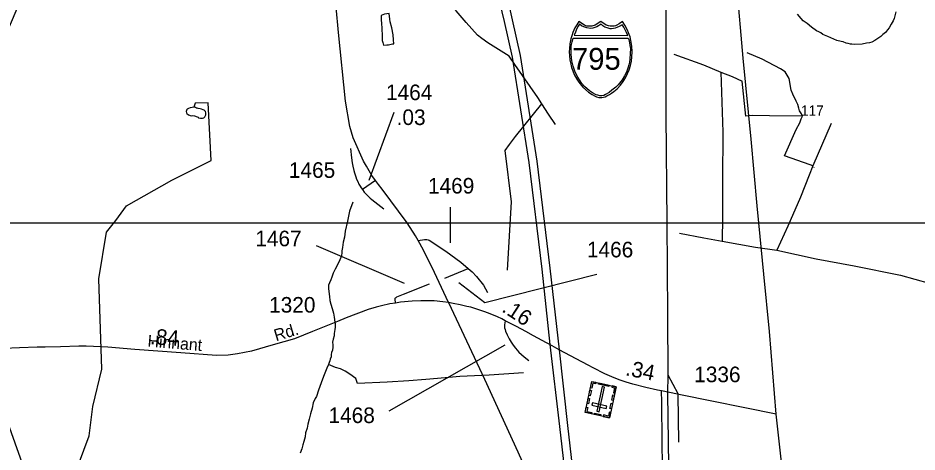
# Model space of a CAD drawing. Extents: x 2206922 to 2357709, y 510027 to 673830.
# Drawn here: x 2297418 to 2304632, y 626353 to 629835 of the extents above; entities that cross this region are included whole.
import ezdxf

# ---------------------------------------------------------------- set-up
doc = ezdxf.new("R2010")
doc.units = 0
for name, color, linetype in [('Exist Cultural Cemetery CELL', 7, 'Continuous'), ('Exist Hydrographic Creek Single Shore', 7, 'Continuous'), ('Exist Hydrographic Creek Single Shore Label', 7, 'Continuous'), ('Exist Hydrographic Misc Water Feature', 7, 'Continuous'), ('Exist Railroad Mainline', 7, 'Continuous'), ('Exist Railroad Siding', 7, 'Continuous'), ('Exist Road Primary Interstate Divided Center Attributed', 7, 'Continuous'), ('Exist Road Primary Interstate Shield CELL', 7, 'Continuous'), ('Exist Road Primary Interstate Shield Number Label', 7, 'Continuous'), ('Exist Road Primary US Attributed', 7, 'Continuous'), ('Exist Road Primary US Label', 7, 'Continuous'), ('Exist Road Secondary Mileage Hundredths English Label', 7, 'Continuous'), ('Exist Road Secondary Type 51 Attributed', 7, 'Continuous'), ('Exist Road Secondary Type 51 Label', 7, 'Continuous'), ('Exist Road Secondary Type 51 Number Label', 7, 'Continuous'), ('Map Preparation Inset Cut Line', 7, 'Continuous')]:
    doc.layers.add(name, color=color, linetype=linetype)

msp = doc.modelspace()

# ---------------------------------------------------------------- linework, layer by layer
at = {"layer": 'Exist Cultural Cemetery CELL'}
for points in [[(2302163.9, 626628.1), (2301969.3, 626670), (2302022.9, 626918.9), (2302217.5, 626877)], [(2302055.3, 626912), (2302052.9, 626900.7), (2302031.4, 626905.4), (2302022.9, 626865.9), (2302012, 626868.2), (2302022.9, 626918.9)], [(2302158.9, 626877.9), (2302076, 626895.8), (2302078.4, 626906.9), (2302161.3, 626889)], [(2302018.8, 626845.9), (2302009.7, 626803.6), (2301998.6, 626805.9), (2302007.7, 626848.3)], [(2302063.5, 626679.7), (2302081.8, 626675.8), (2302124.5, 626874), (2302106.2, 626877.9)], [(2302185.2, 626883.9), (2302182.8, 626872.7), (2302204.3, 626868.1), (2302195.8, 626828.6), (2302206.7, 626826.2), (2302217.6, 626877)], [(2302004.9, 626781.5), (2301995.8, 626739.1), (2301984.7, 626741.5), (2301993.8, 626783.9)], [(2302138.4, 626703.2), (2302142.3, 626721.5), (2302027.2, 626746.3), (2302023.3, 626728)], [(2302188.7, 626742.9), (2302179.6, 626700.6), (2302168.4, 626703), (2302177.5, 626745.3)], [(2302202.8, 626808.6), (2302193.7, 626766.3), (2302182.6, 626768.7), (2302191.7, 626811)], [(2301978.4, 626712.4), (2301989.5, 626710), (2301982.7, 626678.6), (2302022.3, 626670), (2302020, 626659.1), (2301969.3, 626670.1)], [(2302173, 626670.4), (2302162, 626672.8), (2302155.2, 626641.4), (2302115.5, 626649.9), (2302113.2, 626639), (2302163.9, 626628.1)], [(2302091.5, 626643.7), (2302040.9, 626654.6), (2302043.3, 626665.8), (2302093.9, 626654.9)]]:
    msp.add_lwpolyline(points, close=True, dxfattribs=at)
at = {"layer": 'Exist Hydrographic Creek Single Shore'}
msp.add_lwpolyline([(2297667.9, 625971.5), (2297626.8, 625988.6), (2297465.9, 626221.5), (2297260.8, 626793), (2297147.8, 627290.5), (2297003.9, 627516.4), (2296943.8, 627704.6), (2296958.8, 627907.6), (2297177.8, 628565.6), (2297216.9, 628807.5), (2297276.8, 629508.1), (2297349.8, 629765.7), (2297618.8, 630403)], dxfattribs=at)
at = {"layer": 'Exist Hydrographic Creek Single Shore Label'}
msp.add_lwpolyline([(2301620.2, 629144.8), (2301590.1, 629196.8), (2301403.9, 629462.6), (2301360.1, 629528.3), (2301187.6, 629635.2), (2301141, 629670.8), (2301104.9, 629696.2), (2301013.9, 629797.2), (2300934.9, 629892.6), (2300868.1, 629963.5)], dxfattribs=at)
at = {"layer": 'Exist Hydrographic Misc Water Feature'}
for points in [[(2300358.9, 629865.6), (2300331.4, 629855.2), (2300333.4, 629825.3), (2300334.1, 629785.4), (2300336.1, 629759.6), (2300338.4, 629737.3), (2300338.8, 629703.6), (2300341, 629653.8), (2300345.8, 629637.7), (2300347.4, 629627.7), (2300351.7, 629615.7), (2300377.7, 629617.9), (2300391.7, 629620.2), (2300423.3, 629626.4), (2300433.5, 629626.5), (2300431.3, 629658.5), (2300428.8, 629700.6), (2300416.5, 629756.4), (2300405.6, 629804.3), (2300401.7, 629825.9), (2300397, 629870), (2300358.9, 629865.6)], [(2304462.7, 629884.5), (2304450, 629830.4), (2304439.9, 629810.5), (2304423.9, 629784.1), (2304408.7, 629756), (2304395, 629739.8), (2304379, 629717.9), (2304358.7, 629701.4), (2304341.3, 629685.4), (2304317.7, 629669.1), (2304293.7, 629654.9), (2304269.7, 629640.7), (2304251.5, 629636.5), (2304227.9, 629632.3), (2304191.8, 629625.6), (2304128.2, 629623), (2304110.2, 629624.9), (2304097.9, 629624.7), (2304080, 629630.7), (2304064.2, 629632.2), (2304039.8, 629642), (2304024.1, 629646), (2303989.6, 629653.6), (2303915.2, 629686.7), (2303877.4, 629702.1), (2303861, 629714.3), (2303843.2, 629723.9), (2303825, 629731.6), (2303786.4, 629761.2), (2303750.7, 629791), (2303718.1, 629812.5), (2303701.9, 629830.3), (2303671.8, 629864.1)], [(2302681.8, 629545.6), (2302919.9, 629458.3), (2303059.2, 629400.2)], [(2303797.1, 628648.8), (2303774.5, 628657.6), (2303569.7, 628728.7), (2303663.6, 628939.2), (2303692, 628993.3), (2303703.4, 629024.6), (2303713.5, 629046.3), (2303706.2, 629064.8), (2303690.5, 629088.8), (2303683.7, 629110.4), (2303674.7, 629140.9), (2303661.8, 629167.7), (2303636.9, 629222.5), (2303623, 629256.3), (2303606.1, 629349.8), (2303574.3, 629401.6), (2303535.5, 629426.4), (2303390, 629503.5), (2303269.1, 629555.4)], [(2303059.2, 629400.2), (2303149.2, 629365.4), (2303228, 629327)], [(2303059.2, 629400.2), (2303074.5, 628919.9), (2303070.2, 628534.5), (2303071.4, 628240.2), (2303067.7, 628044.5)], [(2303713.5, 629046.3), (2303447.6, 629049.6), (2303308.8, 629051.8), (2303258.4, 629048), (2303228, 629327)], [(2297840.9, 626164.6), (2297902.4, 626252.9), (2297989.6, 626483), (2298018.9, 626716.8), (2298090.9, 627018.4), (2298066.9, 627742.6), (2298128.8, 628115.9), (2298202, 628209.5), (2298289.2, 628328.3), (2298652.8, 628534.3), (2298968.2, 628692.1), (2298944.1, 629154.4), (2298840.2, 629152.6), (2298828.5, 629118.1)], [(2301346.4, 627810.6), (2301379.2, 628358.5), (2301327.2, 628772.2), (2301362.8, 628818.8), (2301409.4, 628884.5), (2301620.2, 629144.8)], [(2301732.4, 628980.4), (2301674.9, 629062.6), (2301620.2, 629144.8)], [(2298924.7, 629073.2), (2298923.1, 629083.2), (2298912.6, 629094.8), (2298902.6, 629098.8), (2298890.5, 629102.6), (2298878.4, 629106.5), (2298864.8, 629108.5), (2298856.6, 629110.6), (2298848.8, 629112.2), (2298842.7, 629116.3), (2298828.5, 629118.1), (2298816.2, 629115.9), (2298800.6, 629113.8), (2298786.9, 629107.7), (2298774.6, 629103.5), (2298772.8, 629099.3), (2298767, 629085.6), (2298768.9, 629073.5), (2298773.4, 629067.6), (2298787.1, 629057.8), (2298807.4, 629049.8), (2298821.4, 629052.2), (2298835.1, 629050.1), (2298855.6, 629040.6), (2298863.4, 629038.6), (2298867.5, 629032.7), (2298881.4, 629030.6), (2298887.6, 629030.9), (2298897.2, 629031), (2298909.5, 629034.9), (2298917.3, 629041), (2298923.3, 629051.1), (2298925.1, 629057.3), (2298925.1, 629065.4), (2298924.7, 629073.2)], [(2303942.5, 628989.2), (2303797.1, 628648.8)], [(2303797.1, 628648.8), (2303767.7, 628572.5), (2303697.6, 628397), (2303595.9, 628164.1), (2303506.2, 627971.7)], [(2303807.5, 628634.7), (2303807.4, 628636.9)], [(2300103.9, 628356.2), (2300078.7, 628284.1), (2300061.4, 628204), (2300042.2, 628123.8), (2300036.8, 628075.9), (2300027.6, 628035.6), (2300021.9, 627993.8), (2300016.1, 627967.5), (2300016.3, 627953.7), (2300014.7, 627927.6), (2300000.7, 627895.6), (2299987.2, 627865.2), (2299963.6, 627820.9), (2299948.2, 627787.1), (2299936.1, 627754.9), (2299926.9, 627734.8), (2299917.1, 627708.7), (2299909.3, 627692.4), (2299909.3, 627662.8), (2299916.5, 627600.5), (2299920.6, 627568.7), (2299929.2, 627539), (2299939.2, 627505), (2299949.5, 627467.4), (2299954, 627433.4), (2299960.5, 627395.1), (2299962.4, 627381.5), (2299963.2, 627355.4), (2299961.2, 627335.4), (2299955.4, 627303.4), (2299953.6, 627285.4), (2299946, 627257), (2299940.2, 627233.1), (2299944.1, 627213.1), (2299942.9, 627195), (2299942.7, 627171.1), (2299934.7, 627151.2), (2299931.2, 627135.1), (2299929.6, 627115.1), (2299923.4, 627099), (2299919.9, 627084.9), (2299915.8, 627070.9), (2299910.1, 627054.8)], [(2302726.9, 628108.8), (2302921.7, 628070.9), (2303067.7, 628044.5)], [(2303067.7, 628044.5), (2303335.7, 627995.2), (2303506.2, 627971.7)], [(2303506.2, 627971.7), (2303822.5, 627902), (2304127.2, 627846.8), (2304498.7, 627771.3), (2304728.4, 627706.4), (2304832.4, 627681.9), (2304902.5, 627654.6), (2305091.6, 627582.4), (2305236.1, 627526.2), (2305314.5, 627468.9), (2305590.2, 627317.8), (2305749.2, 627226.2), (2305920.2, 627125), (2306021.4, 627067.1), (2306158.7, 626990), (2306247.9, 626965.9), (2306376.8, 626931.7)], [(2299910.1, 627054.8), (2299896.4, 627024.8), (2299869.1, 626958.7), (2299851.9, 626908.2), (2299830.3, 626848.2), (2299813.1, 626798.1), (2299803.3, 626782.1), (2299787.3, 626748), (2299777.6, 626705.7), (2299764.5, 626659.4), (2299753, 626615.7), (2299743.2, 626577.4), (2299737.9, 626545.4), (2299726, 626507.4), (2299722.5, 626473.5), (2299712.6, 626437.2), (2299703.2, 626411.1), (2299695.2, 626379), (2299681.9, 626344.9)], [(2301473.1, 626987.5), (2301197.7, 626970.6), (2300963.4, 626958.5), (2300905.5, 626953.7), (2300845.1, 626948.8), (2300690.5, 626934.3), (2300552.9, 626924.7), (2300379, 626912.6), (2300142.3, 626902.9), (2300127.8, 626941.6), (2300079.5, 626977.8), (2300043.2, 627002), (2300004.6, 627018.9), (2299965.9, 627031), (2299910.1, 627054.8)]]:
    msp.add_lwpolyline(points, dxfattribs=at)
at = {"layer": 'Exist Railroad Mainline'}
for p, q in [((2302625.4, 628193.8), (2302629.2, 627456.7)), ((2302629.2, 627456.7), (2302633.3, 626973.3)), ((2302633.3, 626973.3), (2302629.5, 626822.9))]:
    msp.add_line(p, q, dxfattribs=at)
for points in [[(2302616.5, 630021.1), (2302616.5, 629054), (2302625.4, 628193.8)], [(2302629.5, 626822.9), (2302637.1, 626242.2), (2302640.9, 625627.3), (2302648.6, 624663), (2302671.4, 621655.9), (2302680.9, 619794), (2302688.3, 617950), (2302698.5, 617612.9), (2302697.3, 617445.4)]]:
    msp.add_lwpolyline(points, dxfattribs=at)
at = {"layer": 'Exist Railroad Siding'}
msp.add_line((2302713.1, 626814.5), (2302717.2, 626431.8), dxfattribs=at)
msp.add_lwpolyline([(2302633.3, 626973.3), (2302713, 626821.8), (2302713.1, 626814.5)], dxfattribs=at)
at = {"layer": 'Exist Road Primary Interstate Divided Center Attributed'}
for points in [[(2298722.6, 636645.7), (2299111.3, 635696.6), (2299252.5, 635326.3), (2299487.8, 634723.8), (2299697.9, 634224.8), (2300068.1, 633299.1), (2300454, 632341.9), (2300585.7, 632018.7), (2300817.9, 631428.7), (2301043.8, 630782.3), (2301225.7, 630195.5), (2301319.8, 629806.3), (2301382.6, 629520.8), (2301517.5, 628676.6), (2301621, 627819.9), (2301686.2, 627214.7)], [(2298782, 636672.9), (2299172.3, 635720.8), (2299313.7, 635349.9), (2299548.6, 634748.4), (2299758.6, 634249.7), (2300129, 633323.5), (2300514.8, 632366.6), (2300646.7, 632043.1), (2300879.4, 631451.6), (2301106.1, 630802.8), (2301289, 630212.9), (2301343, 630001.3), (2301383.8, 629821.1), (2301447.1, 629533), (2301582.5, 628685.7), (2301686.2, 627827.3), (2301760.7, 627173.5)], [(2301686.2, 627214.7), (2301762.2, 626558.4), (2301909.6, 625278), (2301994.3, 624537.5), (2302135.5, 623313.6), (2302289.2, 621964.2), (2302342.5, 621415), (2302386.4, 620718.4), (2302420.9, 619943.3), (2302420.9, 619199.5), (2302433.5, 617456.9)], [(2301760.7, 627173.5), (2301827.3, 626566), (2301974.8, 625285.5), (2302059.5, 624544.9), (2302200.7, 623321.1), (2302354.4, 621971.1), (2302407.9, 621420.3), (2302452, 620721.9), (2302486.6, 619944.7), (2302486.6, 619199.8), (2302499.2, 617454.8)]]:
    msp.add_lwpolyline(points, dxfattribs=at)
at = {"layer": 'Exist Road Primary Interstate Shield CELL'}
for points in [[(2302094.6, 629195.6), (2302104.1, 629196.5), (2302116.8, 629199), (2302129.2, 629203), (2302143.3, 629209.3), (2302164.1, 629220.8), (2302180.9, 629230.6), (2302200.2, 629243.6), (2302226.3, 629267.3), (2302252.4, 629294.8), (2302275.4, 629325.8), (2302293.6, 629354.8), (2302309.7, 629388), (2302323.1, 629418.9), (2302333.8, 629454.2), (2302340.9, 629488.5), (2302344.4, 629524.1), (2302346.8, 629563.7), (2302344.1, 629608.3), (2302336.4, 629653.8), (2302329.1, 629682.2), (2302318.1, 629716.1), (2302309.1, 629737.8), (2302288.3, 629776.2), (2302269.5, 629805.8), (2302242.3, 629786.7), (2302224.5, 629777.2), (2302213.7, 629772.3), (2302202.5, 629770.2), (2302182, 629767.7), (2302169.1, 629768.3), (2302157.2, 629771), (2302147.1, 629773.2), (2302138.8, 629777.2), (2302094.6, 629805.8), (2302050.3, 629777.2), (2302041, 629773), (2302031.5, 629771), (2302022.4, 629768.4), (2302007.2, 629767.7), (2301995.7, 629768), (2301983.8, 629770.2), (2301974.4, 629772.1), (2301963.9, 629777.2), (2301918.8, 629805.8), (2301901.1, 629780.1), (2301886.6, 629754.7), (2301871.2, 629718.8), (2301861.7, 629690.9), (2301854.9, 629668.1), (2301846.5, 629626.1), (2301842.2, 629589.6), (2301841.5, 629563.7), (2301846.2, 629499.2), (2301853.3, 629464.8), (2301860.5, 629437.1), (2301884.4, 629377), (2301902.3, 629343.4), (2301917.7, 629319.2), (2301939.3, 629292.1), (2301951, 629279.1), (2301995.8, 629239.9), (2302025.7, 629219.5), (2302049.6, 629206.6), (2302060.8, 629202.3), (2302078.4, 629197.4)], [(2301924.2, 629785.1), (2301913.2, 629768.2), (2301900.5, 629745.3), (2301890.3, 629721.6), (2301880, 629695.5), (2302311.5, 629695.3), (2302301.5, 629717.8), (2302290.7, 629740.3), (2302279.5, 629760.8), (2302265.8, 629780.7), (2302241.6, 629765.5), (2302224, 629757.2), (2302209.8, 629752.3), (2302197.8, 629749.6), (2302179.2, 629748.1), (2302170.9, 629748.6), (2302144.9, 629754.5), (2302127.4, 629761.6), (2302110.7, 629772.8), (2302097.2, 629785.5), (2302063, 629764.8), (2302047.8, 629758.1), (2302030.4, 629753.7), (2302011.3, 629751.3), (2301981.8, 629754.5), (2301958.8, 629762.4), (2301938.9, 629772.8)], [(2302314.1, 629674), (2302318.7, 629661.8), (2302325.1, 629634.8), (2302328.4, 629614), (2302331.8, 629590), (2302330.7, 629548.8), (2302328.7, 629506.3), (2302324.8, 629481), (2302319.5, 629458.1), (2302312.4, 629432.6), (2302300.8, 629398.8), (2302284.9, 629370.2), (2302265, 629338.3), (2302243.6, 629310.5), (2302234.2, 629298.9), (2302216.5, 629280.2), (2302184.3, 629254.4), (2302160.8, 629236.8), (2302132.6, 629220.2), (2302118.3, 629213.8), (2302101.6, 629210.3), (2302087.9, 629211.3), (2302071.3, 629215.7), (2302057.9, 629219.4), (2302028.4, 629235.3), (2302004.6, 629251.2), (2301964.8, 629283.8), (2301943.4, 629308.9), (2301923.3, 629338.3), (2301905.4, 629368.4), (2301886.4, 629408.1), (2301872.9, 629448), (2301863.1, 629491.1), (2301856.5, 629543.7), (2301855.8, 629575.8), (2301857.7, 629606.6), (2301860.7, 629622.8), (2301864.6, 629642.8), (2301872.4, 629673.8)]]:
    msp.add_lwpolyline(points, close=True, dxfattribs=at)
at = {"layer": 'Exist Road Primary US Attributed'}
for points in [[(2303501.4, 626657.2), (2303449, 627319.3), (2303404.1, 627779.2), (2303363.9, 628192.2), (2303350.6, 628329), (2303301.4, 628863.8), (2303237.7, 629511.9), (2303186, 630097.1), (2303171, 630472.5), (2303166.8, 630654.3), (2303158.2, 630921.7), (2303128.7, 632016.7), (2303104.8, 632774.3), (2303080.1, 633725.6), (2303073.7, 633937.2)], [(2304319.4, 621472.4), (2304269.8, 621677.4), (2304180, 622116.2), (2304058.5, 622729.1), (2303990.5, 623075.4), (2303865.1, 623583.9), (2303792.3, 623975.1), (2303765.3, 624133.4), (2303751.8, 624199), (2303736.1, 624312.2), (2303730.7, 624377.7), (2303704, 624626.2), (2303689.8, 624789.7), (2303673.1, 624973.7), (2303650, 625220.8), (2303612.7, 625606.8), (2303594.7, 625814), (2303501.4, 626657.2)]]:
    msp.add_lwpolyline(points, dxfattribs=at)
at = {"layer": 'Exist Road Secondary Type 51 Attributed'}
for p, q in [((2300287.5, 628529.8), (2300181.9, 628457.9)), ((2300842.6, 627748.6), (2301031.3, 627825.6))]:
    msp.add_line(p, q, dxfattribs=at)
for points in [[(2300287.5, 628529.8), (2300258.5, 628569.7), (2300213.9, 628644.8), (2300191.4, 628685.3), (2300107.9, 628873.6), (2300080.2, 628964.9), (2300046.4, 629167.6), (2299990.5, 629717.7), (2299971.2, 629920.4)], [(2300086.3, 628787.9), (2300094.3, 628713), (2300100.1, 628673.8), (2300105.4, 628645), (2300113.1, 628610.8), (2300117.7, 628592.6), (2300122.5, 628576.1), (2300127.9, 628559.5), (2300134.4, 628542.6), (2300144.1, 628521.7), (2300154.1, 628502.1), (2300163.6, 628484.5), (2300171.6, 628472.1), (2300181.9, 628457.9)], [(2300628.7, 628048.9), (2300607.9, 628086.6), (2300540, 628192.2), (2300339.5, 628460.1), (2300310.9, 628497.6), (2300287.5, 628529.8)], [(2300181.9, 628457.9), (2300196.1, 628438.4), (2300222.1, 628411.3), (2300244.8, 628390.5), (2300258.3, 628378.8), (2300354.5, 628304.9)], [(2300628.7, 628048.9), (2300680.8, 628056.8), (2300690.8, 628057.4), (2300699.4, 628056.8), (2300708, 628054.7), (2300716, 628051.6), (2300850.9, 627962.7), (2300970.3, 627875.1), (2301031.3, 627825.6)], [(2300872, 627551.2), (2300760, 627791.6), (2300671.5, 627971), (2300628.7, 628048.9)], [(2301031.3, 627825.6), (2301047.4, 627811.1), (2301062, 627797.9), (2301096.5, 627762.1), (2301152, 627691.1), (2301184.8, 627633.5)], [(2300448, 627548.2), (2300443.3, 627581.9), (2300443.6, 627586.3), (2300445.8, 627588.5), (2300451.5, 627592.6), (2300458.4, 627596.7), (2300512.2, 627619.4), (2300720.3, 627702.5)], [(2300448, 627548.2), (2300402.3, 627541.7), (2300334.5, 627525.8), (2300293.2, 627515.7), (2300227.5, 627496.1), (2300050.7, 627429.5), (2299982, 627400.7), (2299782.2, 627319.3), (2299635.6, 627261.4), (2299465.8, 627213.2), (2299290.2, 627163), (2299178.4, 627139.8), (2299105.1, 627130.2), (2299010.5, 627128.2), (2298725, 627147.5), (2298356.6, 627176.5), (2298138.6, 627193.9), (2297965, 627201.6), (2297907.1, 627201.6), (2297757.6, 627197.4), (2297634.5, 627193.8), (2297570.6, 627192.6), (2297430, 627187.7), (2297303.3, 627183)], [(2300872, 627551.2), (2300826.2, 627558.9), (2300756.4, 627565.1), (2300685.9, 627565.1), (2300651.6, 627564.7), (2300580.3, 627562.4), (2300488, 627553.8), (2300448, 627548.2)], [(2300872, 627551.2), (2301162, 626937.7), (2301428.6, 626354.1), (2301545.2, 626091.2), (2301586.3, 625983.7), (2301642.9, 625868.3), (2301668.3, 625809.6), (2301693.5, 625693.2)], [(2301328.3, 627406.3), (2301301.5, 627420.3), (2301264.7, 627437.3), (2301192.3, 627467.6), (2301155.6, 627481.1), (2301098.7, 627500), (2301051.8, 627513.5), (2301019, 627521.2), (2300966.3, 627533.3), (2300909.8, 627544.9), (2300872, 627551.2)], [(2301328.3, 627406.3), (2301322, 627372.8), (2301321, 627361.7), (2301323, 627349), (2301326.6, 627334.9), (2301330.3, 627322.3), (2301342.7, 627291.6), (2301359, 627261.2), (2301375, 627233.3), (2301391.5, 627209.2), (2301408.8, 627186.6), (2301437.3, 627154.2), (2301458.4, 627133.8), (2301478.4, 627116.3), (2301517.8, 627088.1)], [(2301686.2, 627214.7), (2301658.6, 627228.2), (2301554.5, 627284.1), (2301494.2, 627318.4), (2301416.9, 627359.9), (2301364.3, 627387.5), (2301328.3, 627406.3)], [(2301760.7, 627173.5), (2301686.2, 627214.7)], [(2302580.4, 626842.4), (2302550.7, 626848.6), (2302456.9, 626869.8), (2302351, 626895.9), (2302298.1, 626912.7), (2302249, 626929.1), (2302201.2, 626947.6), (2302126.6, 626979.6), (2302032.1, 627027.5), (2301992, 627048.3), (2301897.8, 627100.2), (2301760.7, 627173.5)], [(2302152.8, 624951.5), (2302267.5, 625092.8), (2302414.5, 625283.5), (2302427.9, 625301.8), (2302452.6, 625337.5), (2302470.3, 625363.3), (2302479.2, 625376.2), (2302499.4, 625413), (2302510.9, 625437.4), (2302523, 625469.4), (2302532.7, 625499.5), (2302548.5, 625580.6), (2302560.3, 625683.5), (2302582.9, 625939.2), (2302588, 626012.3), (2302589.6, 626063.8), (2302590.1, 626171), (2302588.8, 626282.2), (2302588, 626394.8), (2302586.9, 626445.5), (2302585.8, 626530.4), (2302584, 626654), (2302583.2, 626753.9), (2302580.4, 626842.4)], [(2303501.4, 626657.2), (2302733.1, 626811.8), (2302709.9, 626816.1), (2302580.4, 626842.4)]]:
    msp.add_lwpolyline(points, dxfattribs=at)
at = {"layer": 'Exist Road Secondary Type 51 Number Label'}
for p, q in [((2300235.8, 628532.6), (2300435.8, 629080.1)), ((2300887.4, 628031.4), (2300887.4, 628316.7)), ((2300518.2, 627704.1), (2299813.3, 628006.2)), ((2301323.8, 627209), (2300392.3, 626680.3))]:
    msp.add_line(p, q, dxfattribs=at)
msp.add_lwpolyline([(2300954.5, 627712.5), (2301164.3, 627553), (2302062.3, 627779.6)], dxfattribs=at)
at = {"layer": 'Map Preparation Inset Cut Line'}
for p, q in [((2295738, 628192.2), (2300540, 628192.2)), ((2300540, 628192.2), (2302624.4, 628192.2)), ((2302624.4, 628192.2), (2302629.8, 628192.2)), ((2302629.8, 628192.2), (2303363.9, 628192.2)), ((2303363.9, 628192.2), (2306567.5, 628192.2))]:
    msp.add_line(p, q, dxfattribs=at)

# ---------------------------------------------------------------- texts
at = {"layer": 'Exist Road Primary Interstate Shield Number Label'}
msp.add_text('795', height=175, dxfattribs=at).set_placement((2301864, 629419.4))
at = {"layer": 'Exist Road Primary US Label'}
msp.add_text('117', height=82.02, dxfattribs=at).set_placement((2303700.9, 629050.9))
at = {"layer": 'Exist Road Secondary Mileage Hundredths English Label'}
for s, rotation, p in [('.03', 359.8516, (2300455.9, 628976.5)), ('.16', 326.8773, (2301293.3, 627483.8)), ('.84', 356.36719, (2298475, 627217.9)), ('.34', 348.88457, (2302286.7, 626969.1))]:
    msp.add_text(s, height=125, rotation=rotation, dxfattribs=at).set_placement(p)
at = {"layer": 'Exist Road Secondary Type 51 Label'}
for s, rotation, p in [('Rd.', 16.74062, (2299488.3, 627240.8)), ('Hinnant', 355.35773, (2298454.8, 627198.3))]:
    msp.add_text(s, height=95, rotation=rotation, dxfattribs=at).set_placement(p)
at = {"layer": 'Exist Road Secondary Type 51 Number Label'}
for s, p in [('1464', (2300370.9, 629175.5)), ('1465', (2299591.7, 628552.2)), ('1469', (2300707.8, 628426.3)), ('1467', (2299321.9, 628003.3)), ('1466', (2301983.3, 627914.4)), ('1320', (2299432.9, 627471.1)), ('1336', (2302844.3, 626913)), ('1468', (2299909.4, 626585.1))]:
    msp.add_text(s, height=125, dxfattribs=at).set_placement(p)

doc.saveas('drawing.dxf')
